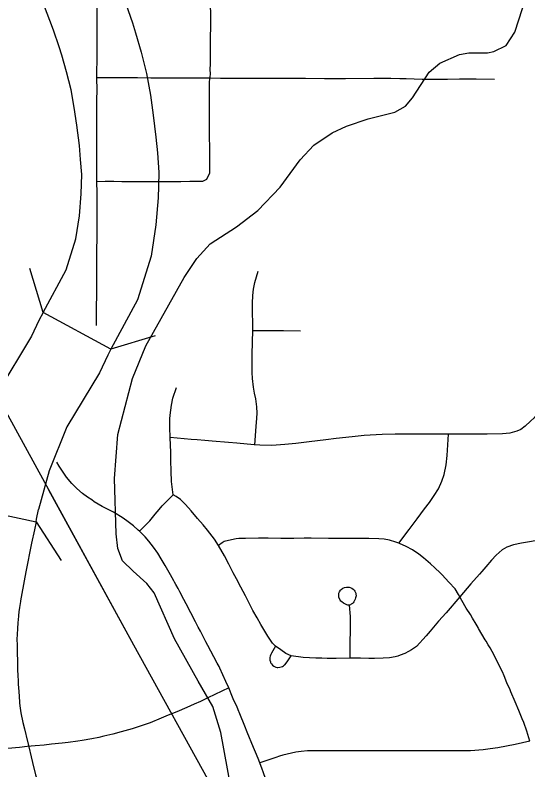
# Model space of a CAD drawing. Extents: x -19 to 366, y -4 to 359.
# Drawn here: x 153.9894 to 154.3047, y 194.9223 to 195.3863 of the extents above; entities that cross this region are included whole.
import ezdxf

# ---------------------------------------------------------------- set-up
doc = ezdxf.new("R2010")
doc.units = 0
for name, color, linetype in [('R_Contour Annot', 7, 'Continuous'), ('R_Striping', 7, 'Continuous'), ('R_Temp Easement', 7, 'Continuous'), ('R_Vert Alg', 7, 'Continuous'), ('R_Water Annot', 7, 'Continuous'), ('Sheet Fence', 7, 'Continuous')]:
    doc.layers.add(name, color=color, linetype=linetype)

msp = doc.modelspace()

# ---------------------------------------------------------------- linework, layer by layer
at = {"layer": 'R_Contour Annot'}
for p, q in [((154.04835, 195.18097), (154.00663, 195.20337)), ((154.01042, 195.10616), (154.00383, 195.08226)), ((153.95602, 195.08485), (154.00228, 195.07477))]:
    msp.add_line(p, q, dxfattribs=at)
for points in [[(154.04408, 195.42786), (154.04702, 195.42007), (154.05087, 195.41042), (154.05755, 195.39319), (154.06154, 195.38153), (154.06351, 195.37534), (154.06687, 195.36352), (154.07008, 195.35027), (154.07256, 195.33705), (154.07424, 195.3248), (154.07596, 195.3113), (154.07687, 195.30156), (154.07781, 195.28956), (154.0776, 195.28112)], [(154.03026, 195.28234), (154.03042, 195.2883), (154.02969, 195.29749), (154.02889, 195.3061), (154.0273, 195.31859), (154.02581, 195.32946), (154.02377, 195.34034), (154.02107, 195.35146), (154.01816, 195.36168), (154.01657, 195.3667), (154.01306, 195.37697), (154.0068, 195.3931), (154.00288, 195.40294), (153.99981, 195.41105)], [(154.00663, 195.20337), (154.02079, 195.22975), (154.02682, 195.24884), (154.02897, 195.26287), (154.0301, 195.27646), (154.03026, 195.28234)], [(154.0776, 195.28112), (154.0774, 195.27384), (154.07601, 195.25731), (154.07307, 195.23807), (154.06461, 195.21127), (154.04835, 195.18097)], [(154.00663, 195.20337), (154.00405, 195.19855), (153.99949, 195.18886), (153.97859, 195.15441), (153.96639, 195.12357)], [(154.04835, 195.18097), (154.04636, 195.17727), (154.04127, 195.16644), (154.02114, 195.13327), (154.01042, 195.10616)], [(154.00228, 195.07477), (154.00265, 195.07646), (154.00383, 195.08226)], [(154.00228, 195.07477), (154.00122, 195.06987), (153.99955, 195.06168), (153.99609, 195.04399), (153.99357, 195.03067), (153.99276, 195.02631), (153.99269, 195.02587)], [(153.99266, 195.02572), (153.99207, 195.02215), (153.99171, 195.01945), (153.99145, 195.0171), (153.99125, 195.01427), (153.99112, 195.01307), (153.99088, 195.00881), (153.99072, 195.00589), (153.99055, 195.0022), (153.99066, 194.99932), (153.99067, 194.99655), (153.99089, 194.9869), (153.99096, 194.98391), (153.99111, 194.98015), (153.99125, 194.97725), (153.99134, 194.97495), (153.99163, 194.97042)], [(153.99163, 194.97041), (153.99204, 194.96404), (153.99237, 194.96107)], [(153.99229, 194.96172), (153.9929, 194.95729), (153.99414, 194.95134), (153.99526, 194.94757), (153.99705, 194.93979)], [(153.99704, 194.93985), (154.0001, 194.92675), (154.00202, 194.91932), (154.00308, 194.91558)]]:
    msp.add_lwpolyline(points, dxfattribs=at)
at = {"layer": 'R_Striping'}
for points in [[(154.03974, 195.34792), (154.03974, 195.35271), (154.03981, 195.35753), (154.03989, 195.36353), (154.03988, 195.36838), (154.03986, 195.37249), (154.03981, 195.37552), (154.03977, 195.39118), (154.03975, 195.39567), (154.03979, 195.40005), (154.03985, 195.40292), (154.04023, 195.41233)], [(154.10747, 195.41226), (154.10842, 195.40805), (154.10888, 195.40556), (154.10916, 195.4033), (154.10923, 195.40176), (154.10936, 195.39666), (154.1094, 195.39193), (154.10945, 195.38722), (154.10945, 195.38153), (154.10941, 195.37017), (154.10938, 195.36177), (154.10927, 195.35663), (154.10921, 195.35242), (154.10924, 195.35051), (154.10907, 195.34762)], [(154.03971, 195.28394), (154.03967, 195.29161), (154.03968, 195.30337), (154.03966, 195.30861), (154.03964, 195.31329), (154.0396, 195.31867), (154.03959, 195.32374), (154.03963, 195.32935), (154.03967, 195.33441), (154.03976, 195.33998), (154.03974, 195.34792)], [(154.03971, 195.28394), (154.04473, 195.2841), (154.05003, 195.28409), (154.05503, 195.28404), (154.06763, 195.28404), (154.07848, 195.28399), (154.0858, 195.28399), (154.09139, 195.28405), (154.09683, 195.2841), (154.1015, 195.28415), (154.10491, 195.28419), (154.10731, 195.28535), (154.10904, 195.28932), (154.10911, 195.29344), (154.10915, 195.29914), (154.10908, 195.30453), (154.109, 195.31193), (154.10895, 195.31669), (154.10892, 195.32421), (154.10887, 195.33145), (154.10883, 195.33758), (154.10886, 195.34433), (154.10907, 195.34762)], [(154.03974, 195.34792), (154.05982, 195.34785), (154.06473, 195.34782), (154.07276, 195.3478), (154.07778, 195.34777), (154.08306, 195.34772), (154.08946, 195.3477), (154.0968, 195.3477), (154.10016, 195.34766), (154.10907, 195.34762)], [(154.10907, 195.34762), (154.11566, 195.3476), (154.12364, 195.34759), (154.1289, 195.34757), (154.13846, 195.34755), (154.14957, 195.34752), (154.15592, 195.3475), (154.16786, 195.34744), (154.17954, 195.34737), (154.18674, 195.34736), (154.19254, 195.34737), (154.20985, 195.34751), (154.21593, 195.34754), (154.22041, 195.3475), (154.22586, 195.34738), (154.2298, 195.34726), (154.23957, 195.34695), (154.24651, 195.34688), (154.25108, 195.34688), (154.25534, 195.3469), (154.26258, 195.34701), (154.26815, 195.34704), (154.27296, 195.34706), (154.28424, 195.34689)], [(154.03954, 195.19537), (154.03954, 195.19625), (154.03963, 195.22483), (154.03966, 195.23124), (154.03975, 195.25973), (154.03975, 195.26521), (154.03975, 195.27147), (154.03978, 195.27685), (154.03971, 195.28394)], [(154.13551, 195.19235), (154.13561, 195.19695), (154.13542, 195.20336), (154.13529, 195.20914), (154.1356, 195.21385), (154.13607, 195.21788), (154.13681, 195.22182), (154.13882, 195.22892)], [(154.13669, 195.12211), (154.13761, 195.13329), (154.13802, 195.1384), (154.13819, 195.14159), (154.13808, 195.14537), (154.13738, 195.15041), (154.13668, 195.15387), (154.13589, 195.15746), (154.13535, 195.16283), (154.13522, 195.16647), (154.13523, 195.17793), (154.13551, 195.19235)], [(154.13551, 195.19235), (154.14801, 195.19234), (154.15446, 195.19233), (154.16478, 195.19226)], [(154.08469, 195.12654), (154.08443, 195.13277), (154.08456, 195.13806), (154.08467, 195.1404), (154.08553, 195.14648), (154.08647, 195.15083), (154.08869, 195.15743)], [(154.30968, 195.14026), (154.30844, 195.13876), (154.30628, 195.13659), (154.30292, 195.13349), (154.30023, 195.13151), (154.29789, 195.13052), (154.29362, 195.12928), (154.28911, 195.12878), (154.27968, 195.12869), (154.27364, 195.12867), (154.26789, 195.12869), (154.26391, 195.12868), (154.2559, 195.12869)], [(154.2559, 195.12869), (154.2451, 195.12869), (154.23009, 195.12874), (154.22301, 195.12873), (154.2151, 195.12855), (154.20402, 195.12778), (154.19658, 195.12703), (154.18678, 195.12593), (154.18039, 195.12521), (154.17014, 195.12397), (154.16198, 195.123), (154.15525, 195.12221), (154.14731, 195.12174), (154.13986, 195.12199), (154.13669, 195.12211)], [(154.22537, 195.06157), (154.23163, 195.07012), (154.2365, 195.07657), (154.24113, 195.08278), (154.24411, 195.0867), (154.24711, 195.09087), (154.24962, 195.09503), (154.25184, 195.09974), (154.25312, 195.10379), (154.25445, 195.10989), (154.25512, 195.11548), (154.2559, 195.12869)], [(154.08659, 195.09141), (154.0855, 195.09949), (154.0854, 195.10586), (154.0852, 195.11244), (154.08508, 195.11743), (154.08469, 195.12654)], [(154.13669, 195.12211), (154.13643, 195.12212), (154.12562, 195.12309), (154.12059, 195.12347), (154.11057, 195.1243), (154.10599, 195.1247), (154.10138, 195.1251), (154.0977, 195.12541), (154.08469, 195.12654)], [(154.06592, 195.06895), (154.0651, 195.06973), (154.06227, 195.07222), (154.05893, 195.0747), (154.05574, 195.07693), (154.04984, 195.08076), (154.0429, 195.08421), (154.03795, 195.08715), (154.03655, 195.08822), (154.03394, 195.08985), (154.03077, 195.09229), (154.02729, 195.09531), (154.02428, 195.0984), (154.02106, 195.10226), (154.01643, 195.10909), (154.01496, 195.11153)], [(154.06592, 195.06895), (154.0722, 195.07546), (154.07549, 195.07939), (154.07798, 195.08237), (154.07988, 195.08454), (154.08659, 195.09141)], [(154.11448, 195.06026), (154.11195, 195.06403), (154.10775, 195.06963), (154.10507, 195.0729), (154.10157, 195.07686), (154.0976, 195.08145), (154.09423, 195.08538), (154.09101, 195.08852), (154.08844, 195.09044), (154.08659, 195.09141)], [(154.12075, 194.97266), (154.11904, 194.97668), (154.11531, 194.9849), (154.11478, 194.9859), (154.11373, 194.98783), (154.11155, 194.99181), (154.10784, 194.99885), (154.10668, 195.00109), (154.10333, 195.00766), (154.10205, 195.01004), (154.10032, 195.01336), (154.09454, 195.02431), (154.09309, 195.02711), (154.09065, 195.03172), (154.08955, 195.03381), (154.08822, 195.03621), (154.08739, 195.0377), (154.08692, 195.03854), (154.08487, 195.04216), (154.08157, 195.04789), (154.07915, 195.05199), (154.07711, 195.05542), (154.07453, 195.05917), (154.07162, 195.06298), (154.06941, 195.06553), (154.06719, 195.06774), (154.06592, 195.06895)], [(154.22537, 195.06157), (154.22346, 195.06224), (154.21956, 195.06343), (154.21637, 195.06402), (154.21302, 195.06441), (154.20678, 195.06463), (154.20065, 195.06453), (154.18852, 195.0646), (154.18213, 195.06463), (154.17133, 195.06466), (154.16721, 195.06465), (154.16084, 195.06461), (154.15276, 195.06461), (154.14494, 195.06466), (154.139, 195.06471), (154.13095, 195.0646), (154.12704, 195.06449), (154.12523, 195.0643), (154.12052, 195.06331), (154.118, 195.06267), (154.11663, 195.06193), (154.11448, 195.06026)], [(154.32205, 195.06471), (154.31816, 195.06424), (154.3127, 195.06362), (154.30566, 195.0625), (154.3008, 195.06162), (154.29579, 195.06057), (154.29179, 195.0591), (154.28894, 195.05756), (154.28508, 195.05431), (154.28229, 195.05112), (154.2789, 195.04715), (154.27634, 195.04422), (154.27497, 195.04261), (154.2696, 195.03658), (154.26288, 195.02871)], [(154.14958, 194.99836), (154.14842, 194.99932), (154.14759, 195.00011), (154.14513, 195.00379), (154.14473, 195.00445), (154.14049, 195.01161), (154.13814, 195.0158), (154.13564, 195.02032), (154.13473, 195.02201), (154.13104, 195.02919), (154.12815, 195.03456), (154.12549, 195.0397), (154.12355, 195.04341), (154.12081, 195.04867), (154.11812, 195.05396), (154.11448, 195.06026)], [(154.26288, 195.02871), (154.2621, 195.03007), (154.25987, 195.03353), (154.25614, 195.03772), (154.25193, 195.04229), (154.25076, 195.04345), (154.24754, 195.04643), (154.24484, 195.04891), (154.24058, 195.05266), (154.23763, 195.05492), (154.23371, 195.05753), (154.22988, 195.0596), (154.22583, 195.06141), (154.22537, 195.06157)], [(154.19506, 195.02363), (154.19461, 195.02357), (154.19406, 195.02363), (154.1933, 195.02382), (154.1926, 195.0241), (154.19133, 195.02469), (154.19022, 195.0255), (154.18968, 195.0261), (154.18926, 195.02669), (154.18852, 195.02839), (154.18842, 195.02866), (154.18834, 195.02965), (154.18843, 195.0305), (154.18853, 195.03102), (154.18887, 195.03181), (154.1895, 195.03279), (154.18996, 195.03323), (154.19082, 195.0339), (154.19187, 195.03437), (154.19307, 195.03465), (154.19392, 195.03469), (154.1947, 195.03465), (154.19547, 195.03448), (154.19638, 195.03406), (154.19725, 195.03347), (154.19781, 195.03287), (154.19835, 195.03214), (154.19887, 195.03087), (154.19898, 195.03025), (154.19899, 195.02925), (154.19874, 195.02803), (154.19845, 195.02732), (154.19762, 195.02564), (154.19717, 195.02488), (154.19674, 195.02447), (154.19611, 195.0241), (154.19562, 195.0238), (154.19506, 195.02363)], [(154.26288, 195.02871), (154.25448, 195.01891), (154.2498, 195.01366), (154.24451, 195.00757), (154.24209, 195.00473), (154.2361, 194.99816), (154.23316, 194.99612), (154.23134, 194.995), (154.22891, 194.99387), (154.22611, 194.99272), (154.22472, 194.99225), (154.22306, 194.99181), (154.21959, 194.99122), (154.21567, 194.99095), (154.21046, 194.99075), (154.20681, 194.99083), (154.20181, 194.99097), (154.19535, 194.9909)], [(154.30582, 194.93997), (154.30405, 194.94609), (154.30213, 194.9515), (154.30119, 194.95377), (154.29907, 194.95885), (154.29685, 194.96411), (154.29418, 194.97031), (154.29367, 194.97144), (154.29181, 194.97584), (154.29003, 194.98019), (154.28901, 194.98254), (154.28606, 194.98858), (154.28396, 194.99279), (154.28141, 194.99733), (154.28027, 194.99919), (154.27892, 195.00136), (154.27842, 195.00221), (154.27433, 195.0093), (154.27403, 195.00977), (154.27223, 195.01284), (154.27123, 195.01457), (154.27068, 195.01553), (154.26936, 195.01773), (154.26667, 195.02161), (154.26413, 195.02648), (154.26288, 195.02871)], [(154.19535, 194.9909), (154.19546, 194.99829), (154.19564, 195.01043), (154.19566, 195.01204), (154.19564, 195.01668), (154.19506, 195.02363)], [(154.14958, 194.99836), (154.14701, 194.99414), (154.14654, 194.99327), (154.14612, 194.9921), (154.14598, 194.99135), (154.14594, 194.99089), (154.14602, 194.98984), (154.14634, 194.98869), (154.14647, 194.98829), (154.14672, 194.9879), (154.14702, 194.98744), (154.1477, 194.98674), (154.14857, 194.98609), (154.14978, 194.98545), (154.15049, 194.98529), (154.15097, 194.98527), (154.15224, 194.98536), (154.15297, 194.98557), (154.15382, 194.98586), (154.1544, 194.98624), (154.15486, 194.98663), (154.15516, 194.98696), (154.15657, 194.98864), (154.15914, 194.99231)], [(154.15914, 194.99231), (154.15585, 194.99393), (154.15271, 194.99599), (154.14958, 194.99836)], [(154.19535, 194.9909), (154.18687, 194.99081), (154.18133, 194.99086), (154.17801, 194.99089), (154.17427, 194.99092), (154.16649, 194.99141), (154.15914, 194.99231)], [(154.12075, 194.97266), (154.10797, 194.96655), (154.10328, 194.96442), (154.09958, 194.96279), (154.09496, 194.96074), (154.08883, 194.95807), (154.08345, 194.95588), (154.07921, 194.95413), (154.07234, 194.95131), (154.06683, 194.94938), (154.06127, 194.94748), (154.05467, 194.94559), (154.04941, 194.9442), (154.04405, 194.94292), (154.04092, 194.94227), (154.03654, 194.94138), (154.03055, 194.94035), (154.02801, 194.93992), (154.02209, 194.93915), (154.01824, 194.93873), (154.01175, 194.93802), (154.00726, 194.93758), (154.00171, 194.93706), (153.99684, 194.93662), (153.99212, 194.93612), (153.98502, 194.93534)], [(154.13982, 194.92662), (154.13884, 194.92919), (154.13725, 194.93325), (154.13589, 194.93606), (154.1321, 194.94551), (154.13064, 194.94911), (154.12757, 194.95667), (154.12657, 194.95912), (154.12563, 194.96137), (154.12396, 194.96503), (154.12312, 194.96707), (154.12075, 194.97266)], [(154.30582, 194.93997), (154.29686, 194.93792), (154.29144, 194.93679), (154.28626, 194.9359), (154.2814, 194.93521), (154.27713, 194.93469), (154.26947, 194.93409), (154.26559, 194.93396), (154.25885, 194.93393), (154.25231, 194.93394), (154.24622, 194.93395), (154.23713, 194.93399), (154.23083, 194.934), (154.22263, 194.93404), (154.21415, 194.93395), (154.21349, 194.93394), (154.1953, 194.93406), (154.18791, 194.93407), (154.18388, 194.93407), (154.17595, 194.93409), (154.17334, 194.93407), (154.16918, 194.93395), (154.16528, 194.93363), (154.16191, 194.93312), (154.15925, 194.93255), (154.1541, 194.93129), (154.15189, 194.93064), (154.14971, 194.92997), (154.13982, 194.92662)], [(154.1598, 194.87766), (154.15779, 194.88226), (154.1539, 194.89134), (154.15247, 194.89469), (154.15099, 194.89836), (154.14531, 194.91244), (154.14444, 194.91459), (154.14262, 194.91934), (154.1419, 194.92116), (154.14126, 194.92275), (154.13982, 194.92662)]]:
    msp.add_lwpolyline(points, dxfattribs=at)
at = {"layer": 'R_Temp Easement'}
msp.add_lwpolyline([(154.12227, 194.91066), (154.11596, 194.94529), (154.11093, 194.96133), (154.10194, 194.97674), (154.08745, 195.00286), (154.07482, 195.03111), (154.07036, 195.03692), (154.06189, 195.04436), (154.05552, 195.0507), (154.05254, 195.05843), (154.05143, 195.06733), (154.05044, 195.10148), (154.05261, 195.12848), (154.06165, 195.16281), (154.06982, 195.18288), (154.09331, 195.22507), (154.10106, 195.23659), (154.10942, 195.24567), (154.12552, 195.2562), (154.13861, 195.26612), (154.15237, 195.28041), (154.16457, 195.29733), (154.17313, 195.30622), (154.18436, 195.31382), (154.19319, 195.31797), (154.20656, 195.32257), (154.22278, 195.32666), (154.22934, 195.33038), (154.2338, 195.3354), (154.24394, 195.35114), (154.25047, 195.35677), (154.26268, 195.36211), (154.26835, 195.36316), (154.27991, 195.36299), (154.28368, 195.36381), (154.29138, 195.36756), (154.29654, 195.37581), (154.30354, 195.39758)], dxfattribs=at)
at = {"layer": 'R_Vert Alg'}
for points in [[(154.00663, 195.20337), (153.99843, 195.23057)], [(154.07555, 195.18917), (154.04835, 195.18097)], [(154.0023, 195.07482), (154.0177, 195.05095)]]:
    msp.add_lwpolyline(points, dxfattribs=at)
at = {"layer": 'R_Water Annot'}
for points in [[(153.82089, 195.43242), (153.85739, 195.36963), (153.94062, 195.22089), (154.06212, 194.99912), (154.16182, 194.81876), (154.27799, 194.61123), (154.29401, 194.58541), (154.3127, 194.55824), (154.33273, 194.52885), (154.367, 194.48966), (154.39905, 194.45181), (154.44089, 194.41039), (154.67767, 194.18772), (154.69993, 194.16501), (154.71595, 194.14898), (154.73509, 194.12582), (154.75334, 194.09732), (154.77247, 194.06971), (154.79873, 194.01939), (154.82811, 193.94992), (154.91401, 193.74417), (154.99769, 193.54333)], [(154.00994, 195.09436), (154.06212, 194.99912), (154.16182, 194.81876), (154.27799, 194.61123), (154.29401, 194.58541), (154.3127, 194.55824), (154.33273, 194.52885), (154.367, 194.48966), (154.39905, 194.45181), (154.44089, 194.41039), (154.67767, 194.18772), (154.69993, 194.16501), (154.71595, 194.14898), (154.73509, 194.12582), (154.74621, 194.10846)]]:
    msp.add_lwpolyline(points, dxfattribs=at)
at = {"layer": 'Sheet Fence'}
for points in [[(156.50946, 189.3937), (156.44759, 191.65634), (156.2114, 200.27623), (155.97446, 208.89626), (155.73678, 217.51643), (155.49836, 226.13674), (155.2592, 234.75719), (155.01929, 243.37778), (154.77865, 251.9985), (154.53727, 260.61937), (154.29515, 269.24038), (154.0523, 277.86152), (153.80871, 286.48281), (153.56438, 295.10424), (153.31933, 303.72581), (153.07354, 312.34752), (152.82702, 320.96938), (152.57978, 329.59137), (152.3318, 338.21351), (152.0831, 346.83579)], [(154.11585, 1.87092), (153.9063, 10.48743), (153.69602, 19.10409), (153.48501, 27.72087), (153.27327, 36.3378), (153.0608, 44.95486), (152.84759, 53.57206), (152.63366, 62.1894), (152.419, 70.80688), (152.20362, 79.42449), (151.98751, 88.04225), (151.77068, 96.66014), (151.55312, 105.27817), (151.33484, 113.89634), (151.11584, 122.51465), (150.89612, 131.13311), (150.67568, 139.7517), (150.45452, 148.37043), (150.23264, 156.98931), (150.01005, 165.60832), (149.78674, 174.22748), (149.56272, 182.84677), (149.33799, 191.46621), (149.11254, 200.0858), (148.88638, 208.70552), (148.65952, 217.32539), (148.43194, 225.9454), (148.20366, 234.56555), (147.97466, 243.18584), (147.74497, 251.80628), (147.51457, 260.42687), (147.28346, 269.04759), (147.05165, 277.66846), (146.81914, 286.28948), (146.58593, 294.91064), (146.35202, 303.53194), (146.11742, 312.15339), (145.88211, 320.77499), (145.64611, 329.39673), (145.40941, 338.01861), (145.17202, 346.64065)], [(0, 189.51617), (7.11214, 189.52059), (14.22427, 189.53386), (21.33637, 189.55597), (28.44845, 189.58693), (35.56048, 189.62672), (42.67245, 189.67537), (49.78436, 189.73285), (56.89619, 189.79918), (64.00793, 189.87436), (71.11958, 189.95838), (78.23111, 190.05124), (85.34253, 190.15294), (92.45381, 190.26349), (99.56495, 190.38288), (106.67593, 190.51112), (113.78675, 190.6482), (120.89739, 190.79412), (128.00785, 190.94888), (135.11811, 191.11248), (142.22816, 191.28493), (149.33799, 191.46621), (156.44759, 191.65634), (163.55694, 191.85531), (170.66605, 192.06312), (177.77489, 192.27977), (184.88345, 192.50526), (191.99173, 192.73959), (199.09971, 192.98276), (206.20739, 193.23477), (213.31474, 193.49561), (220.42177, 193.7653), (227.52845, 194.04382), (234.63479, 194.33118), (241.74076, 194.62738), (248.84635, 194.93241), (255.95157, 195.24628), (263.05638, 195.56898), (270.16079, 195.90052), (277.26478, 196.24089), (284.36834, 196.5901), (291.47147, 196.94814), (298.57414, 197.31501), (305.67635, 197.69072), (312.77809, 198.07525), (319.87934, 198.46862), (326.9801, 198.87082), (334.08035, 199.28185), (341.18009, 199.7017)]]:
    msp.add_spline(points, degree=3, dxfattribs=at)

doc.saveas('drawing.dxf')
